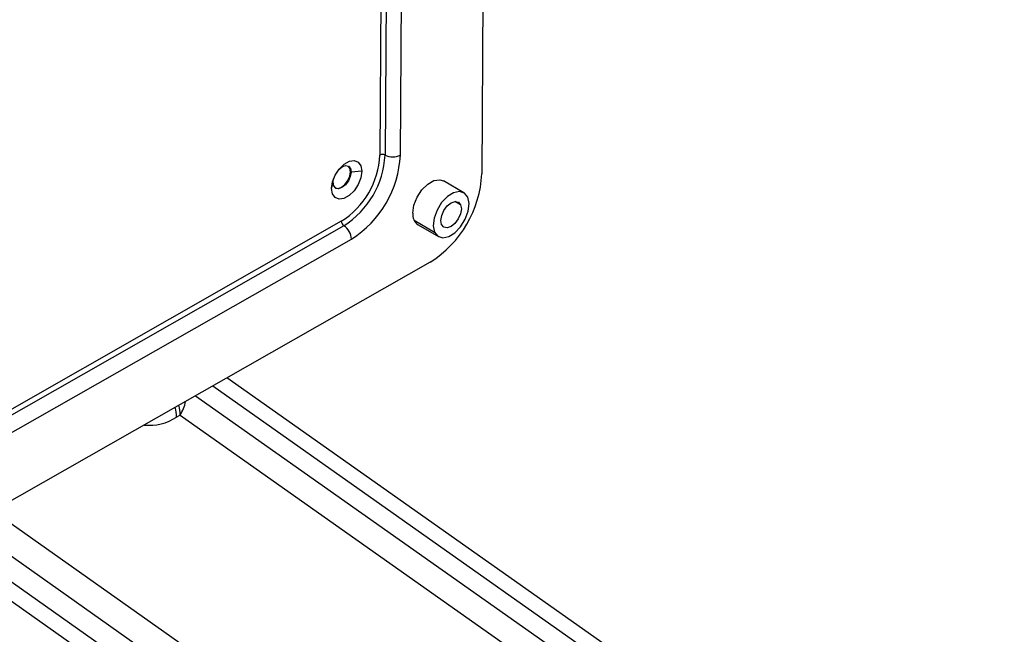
# Model space of a CAD drawing. Header units: millimetres. Extents: x 0 to 1118, y 0 to 864.
# Tile 431 of 438: x 1024 to 1037, y 730 to 738. Entities that reach past the tile are written whole.
import ezdxf

# ---------------------------------------------------------------- set-up
doc = ezdxf.new("R2010")
doc.units = ezdxf.units.MM

msp = doc.modelspace()

# ---------------------------------------------------------------- linework, layer by layer
at = {"color": 7, "linetype": 'Continuous', "lineweight": 25}
for p, q in [((1030.2324, 744.36), (1030.1817, 736.1656)), ((1028.8126, 742.8161), (1028.7731, 736.4244)), ((1028.8833, 742.8158), (1028.8438, 736.4241)), ((1029.0559, 736.4232), (1029.0955, 742.8149)), ((1028.3731, 736.1881), (1028.366, 736.1921)), ((1028.5212, 736.1994), (1028.3731, 736.1881)), ((1028.1048, 735.9625), (1028.1256, 736.0472)), ((1028.1256, 736.0472), (1028.132, 736.0953)), ((1029.9324, 735.903), (1029.6496, 736.0663)), ((1028.239, 735.508), (1023.3601, 732.7319)), ((1029.2996, 735.4601), (1029.5825, 735.2968)), ((1028.2741, 735.4467), (1023.3952, 732.6705)), ((1023.5005, 732.4864), (1028.3794, 735.2625)), ((1029.4695, 734.9438), (1022.3986, 730.9204)), ((1026.0109, 732.8308), (1025.9614, 732.8022)), ((1026.0109, 732.8308), (1037.3033, 724.8674))]:
    msp.add_line(p, q, dxfattribs=at)
at = {"color": 8, "linetype": 'Continuous', "lineweight": 25}
for p, q in [((1029.8885, 735.737), (1029.8106, 735.782)), ((1029.2453, 735.5233), (1029.5282, 735.36)), ((1037.3922, 725.774), (1026.6578, 733.3439)), ((1037.3428, 725.5579), (1026.4609, 733.2319)), ((1026.2253, 733.0978), (1037.4048, 725.214)), ((1032.1284, 725.3616), (1023.4221, 731.5027)), ((1031.8389, 725.1207), (1023.0718, 731.3034)), ((1022.7985, 731.1479), (1031.4959, 725.0144)), ((1022.5891, 731.0287), (1031.3223, 724.87))]:
    msp.add_line(p, q, dxfattribs=at)
at = {"color": 7, "linetype": 'Continuous', "lineweight": 25, "flags": 128}
for points in [[(1028.1048, 735.9625), (1028.1178, 736.0521), (1028.1544, 736.1453), (1028.2102, 736.2306), (1028.2783, 736.298), (1028.3506, 736.3391), (1028.4184, 736.3491), (1028.4734, 736.3267), (1028.5091, 736.2748), (1028.5212, 736.1994)], [(1028.21, 736.2305), (1028.2502, 736.2611), (1028.2975, 736.2771), (1028.3375, 736.2688), (1028.364, 736.2376), (1028.3731, 736.1881)], [(1028.5212, 736.1994), (1028.5081, 736.1097), (1028.4715, 736.0166), (1028.4158, 735.9312), (1028.3476, 735.8639), (1028.2753, 735.8227), (1028.2076, 735.8127), (1028.1525, 735.8351), (1028.1168, 735.8871), (1028.1048, 735.9625)], [(1028.3731, 736.1881), (1028.3633, 736.1278), (1028.3362, 736.066), (1028.2959, 736.0121), (1028.2484, 735.9742), (1028.2012, 735.9582), (1028.1612, 735.9665), (1028.1347, 735.9977), (1028.1256, 736.0472)], [(1028.1584, 735.9683), (1028.1941, 735.9623), (1028.2414, 735.9783), (1028.2888, 736.0162), (1028.3291, 736.0701), (1028.3562, 736.1319), (1028.366, 736.1921)], [(1028.366, 736.1921), (1028.3569, 736.2417), (1028.3332, 736.2711)], [(1029.2271, 735.6224), (1029.2426, 735.729), (1029.2862, 735.8397), (1029.3524, 735.9412), (1029.4334, 736.0212), (1029.5193, 736.0701), (1029.5999, 736.082), (1029.6496, 736.0663)], [(1029.9867, 735.8399), (1029.941, 735.8976), (1029.8732, 735.9194), (1029.7914, 735.9026), (1029.7055, 735.8494), (1029.6259, 735.7661), (1029.5621, 735.6627), (1029.5219, 735.5518), (1029.5101, 735.4466), (1029.5282, 735.36)], [(1029.5282, 735.36), (1029.5738, 735.3023), (1029.6417, 735.2805), (1029.7235, 735.2972), (1029.8094, 735.3505), (1029.889, 735.4338), (1029.9528, 735.5372), (1029.993, 735.6481), (1030.0048, 735.7532), (1029.9867, 735.8399)], [(1029.6264, 735.4628), (1029.616, 735.5194), (1029.6272, 735.5882), (1029.6581, 735.6589), (1029.7042, 735.7205), (1029.7584, 735.7638), (1029.8124, 735.7821), (1029.8581, 735.7727), (1029.8885, 735.737)], [(1029.8885, 735.737), (1029.8989, 735.6805), (1029.8877, 735.6116), (1029.8568, 735.541), (1029.8107, 735.4794), (1029.7565, 735.4361), (1029.7024, 735.4177), (1029.6568, 735.4271), (1029.6264, 735.4628)]]:
    msp.add_lwpolyline(points, dxfattribs=at)
at = {"color": 7, "linetype": 'Continuous', "lineweight": 25}
for centre, radius, start, end in [((1027.622, 736.4815), 1.1525, 302.36721, 357.15824), ((1027.6159, 736.485), 1.2294, 302.36721, 357.15824), ((1027.5978, 736.4956), 1.4599, 302.36721, 357.15824), ((1028.8082, 736.3555), 0.0773, 62.5576, 116.96701), ((1028.9507, 736.63), 0.232, 242.5576, 296.96701), ((1028.6468, 736.2417), 1.5367, 302.36721, 357.15824), ((1029.3933, 735.5993), 0.1677, 172.07516, 236.06324), ((1028.3153, 735.5109), 0.0764, 182.18412, 237.34222), ((1028.1504, 735.2538), 0.2291, 2.18412, 57.34222)]:
    msp.add_arc(centre, radius, start, end, dxfattribs=at)
at = {"color": 8, "linetype": 'Continuous', "lineweight": 25}
for centre, radius, start, end in [((1025.5135, 733.1406), 0.5859, 328.08214, 348.01201), ((1025.3699, 732.7962), 0.5915, 0.58213, 13.8504), ((1025.4196, 732.8248), 0.5913, 0.5809, 13.81724), ((1025.5851, 733.3717), 0.6825, 263.99871, 303.45286)]:
    msp.add_arc(centre, radius, start, end, dxfattribs=at)

doc.saveas('drawing.dxf')
